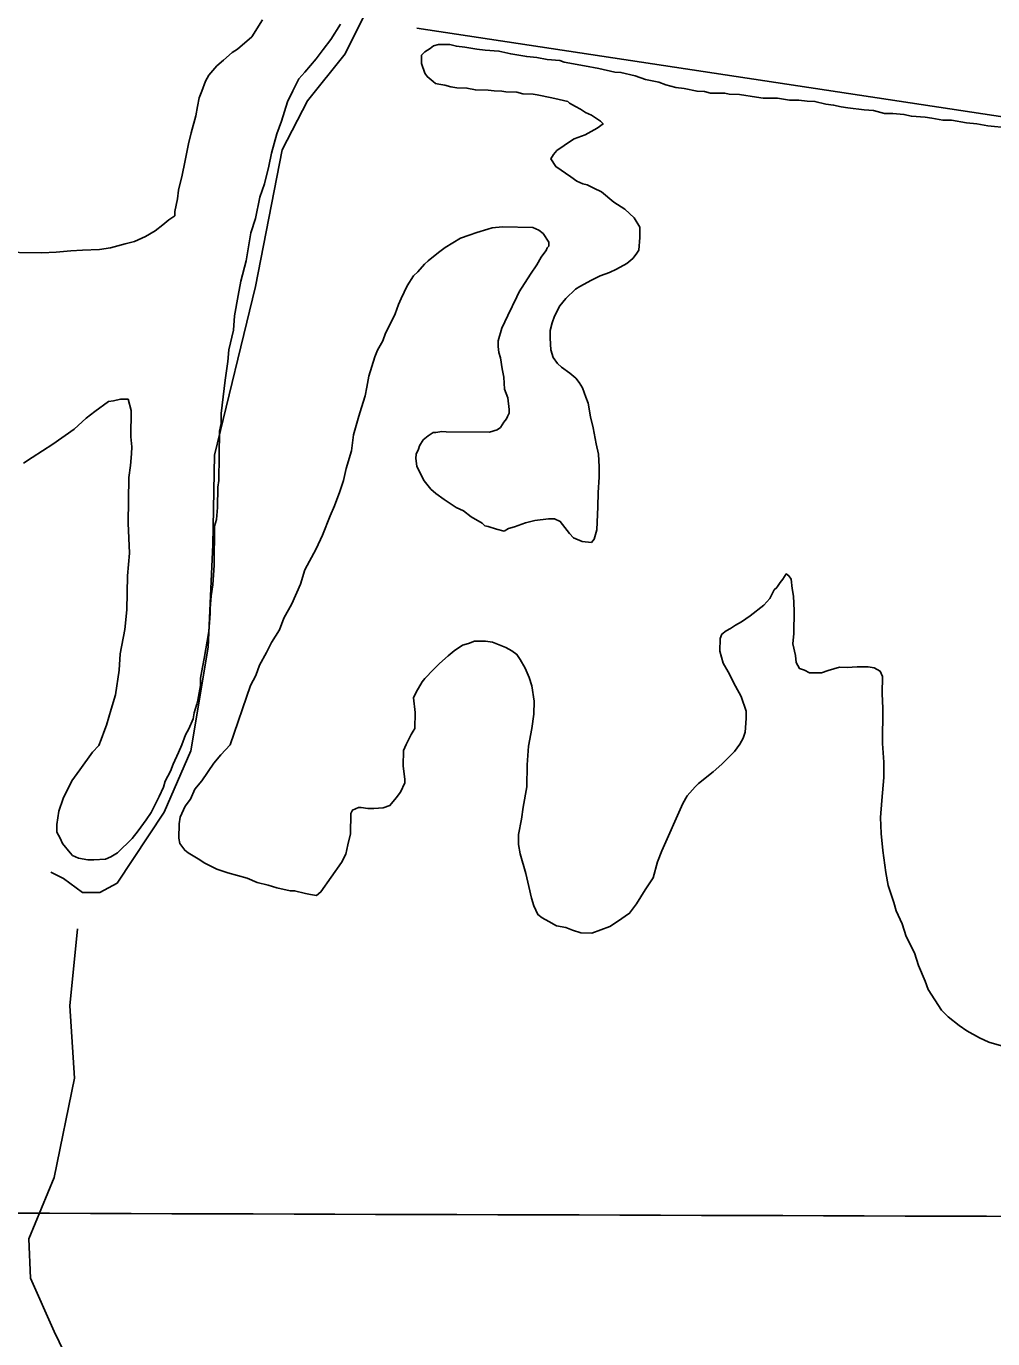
# Model space of a CAD drawing. Extents: x 3161514 to 3199414, y 831166 to 856601.
# Drawn here: x 3167130 to 3168099, y 842565 to 843882 of the extents above; entities that cross this region are included whole.
import ezdxf

# ---------------------------------------------------------------- set-up
doc = ezdxf.new("R2010")
doc.units = 0
for name, color, linetype in [('V-GRID-MAJR', 7, 'Continuous'), ('V-SITE-VEGE', 7, 'Continuous'), ('V-TOPO-SHOR', 7, 'Continuous')]:
    doc.layers.add(name, color=color, linetype=linetype)

msp = doc.modelspace()

# ---------------------------------------------------------------- linework, layer by layer
at = {"layer": 'V-GRID-MAJR'}
msp.add_spline([(3165722.25, 842695.223), (3170954.554, 842678.861), (3176186.862, 842663.26), (3181419.1720000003, 842648.42), (3186651.484, 842634.341), (3191883.798, 842621.023), (3197116.113, 842608.466), (3197116.114, 842608.466)], degree=3, dxfattribs=at)
at = {"layer": 'V-SITE-VEGE'}
for p, q in [((3167356.024, 843871.28), (3167366.481, 843888.1780000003)), ((3167444.815, 843883.691), (3167435.23, 843868.485)), ((3167341.364, 843858.702), (3167356.024, 843871.28)), ((3167435.23, 843868.485), (3167427.421, 843858.368)), ((3167320.681, 843841.9450000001), (3167327.579, 843847.814)), ((3167327.579, 843847.814), (3167336.205, 843855.363)), ((3167336.205, 843855.363), (3167341.364, 843858.702)), ((3167420.478, 843849.09), (3167409.214, 843835.61)), ((3167427.421, 843858.368), (3167420.478, 843849.09)), ((3167312.8850000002, 843832.6800000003), (3167320.681, 843841.9450000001)), ((3167409.214, 843835.61), (3167403.156, 843828.8790000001)), ((3167305.846, 843816.589), (3167309.395, 843826.763)), ((3167309.395, 843826.763), (3167312.8850000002, 843832.6800000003)), ((3167403.156, 843828.8790000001), (3167397.029, 843817.033)), ((3167301.375, 843801.308), (3167303.198, 843809.806)), ((3167303.198, 843809.806), (3167305.846, 843816.589)), ((3167397.029, 843817.033), (3167391.7630000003, 843806.027)), ((3167299.542, 843791.961), (3167301.375, 843801.308)), ((3167391.7630000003, 843806.027), (3167385.529, 843786.5160000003)), ((3167295.049, 843774.9810000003), (3167299.542, 843791.961)), ((3167385.529, 843786.5160000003), (3167381.095, 843773.794)), ((3167292.339, 843763.941), (3167295.049, 843774.9810000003)), ((3167381.095, 843773.794), (3167375.713, 843754.272)), ((3167288.673, 843745.2440000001), (3167292.339, 843763.941)), ((3167285.941, 843732.502), (3167288.673, 843745.2440000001)), ((3167372.9790000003, 843741.527), (3167368.474, 843723.693)), ((3167375.713, 843754.272), (3167372.9790000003, 843741.527)), ((3167282.322, 843717.213), (3167285.941, 843732.502)), ((3167281.352, 843708.704), (3167282.322, 843717.213)), ((3167368.474, 843723.693), (3167364.0270000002, 843710.121)), ((3167278.62, 843695.961), (3167281.352, 843708.704)), ((3167364.0270000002, 843710.121), (3167359.471, 843688.881)), ((3167272.539, 843687.5260000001), (3167278.562, 843691.702)), ((3167278.562, 843691.702), (3167278.62, 843695.961)), ((3167359.471, 843688.881), (3167355.014, 843674.457)), ((3167249.302, 843670.802), (3167258.754, 843676.636)), ((3167258.754, 843676.636), (3167266.506, 843682.4940000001)), ((3167266.506, 843682.4940000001), (3167272.539, 843687.5260000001)), ((3167214.208, 843659.355), (3167228.749, 843663.417)), ((3167228.749, 843663.417), (3167238.1550000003, 843665.846)), ((3167238.1550000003, 843665.846), (3167249.302, 843670.802)), ((3167355.014, 843674.457), (3167350.367, 843646.4)), ((3167009.6580000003, 843656.214), (3167145.117, 843654.344)), ((3167145.117, 843654.3440000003), (3167159.612, 843654.9950000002)), ((3167159.612, 843654.995), (3167174.1180000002, 843656.5)), ((3167174.1180000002, 843656.5000000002), (3167186.058, 843657.1890000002)), ((3167186.058, 843657.189), (3167203.108, 843657.805)), ((3167203.108, 843657.805), (3167214.208, 843659.355)), ((3167350.367, 843646.4), (3167344.973, 843626.0240000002)), ((3167344.973, 843626.0240000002), (3167342.216, 843611.578)), ((3167342.216, 843611.578), (3167338.528, 843591.177)), ((3167338.528, 843591.177), (3167337.475, 843576.706)), ((3167337.475, 843576.706), (3167332.947, 843557.17)), ((3167332.947, 843557.17), (3167331.929, 843545.255)), ((3167331.929, 843545.255), (3167329.113, 843526.5470000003)), ((3167329.113, 843526.5470000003), (3167325.25, 843493.367)), ((3167212.08, 843505.153), (3167198.309, 843495.118)), ((3167217.204, 843505.936), (3167212.08, 843505.153)), ((3167224.044, 843507.5450000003), (3167217.204, 843505.936)), ((3167231.7120000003, 843507.439), (3167224.044, 843507.545)), ((3167234.966, 843496.316), (3167231.7120000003, 843507.439)), ((3167198.309, 843495.118), (3167189.6950000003, 843488.419)), ((3167234.6040000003, 843469.9050000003), (3167234.966, 843496.316)), ((3167325.25, 843493.367), (3167325.109, 843483.143)), ((3167189.6950000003, 843488.419), (3167177.616, 843477.509)), ((3167325.109, 843483.143), (3167323.301, 843475.498)), ((3167177.616, 843477.509), (3167156.106, 843462.4670000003)), ((3167235.315, 843459.671), (3167234.6040000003, 843469.9050000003)), ((3167323.301, 843475.498), (3167322.619, 843426.088)), ((3167156.106, 843462.4670000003), (3167135.471, 843449.118)), ((3167234.203, 843440.9400000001), (3167235.22, 843452.856)), ((3167235.22, 843452.856), (3167235.315, 843459.671)), ((3167135.471, 843449.118), (3167126.869, 843443.273)), ((3167232.335, 843429.035), (3167234.203, 843440.9400000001)), ((3167231.702, 843383.0310000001), (3167232.335, 843429.035)), ((3167322.619, 843426.088), (3167321.673, 843419.283)), ((3167321.673, 843419.283), (3167321.39, 843398.838)), ((3167320.374, 843386.92), (3167318.576, 843380.1290000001)), ((3167321.39, 843398.838), (3167320.374, 843386.92)), ((3167232.994, 843353.1900000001), (3167231.702, 843383.0310000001)), ((3167318.576, 843380.1290000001), (3167318.035, 843340.9390000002)), ((3167230.973, 843330.209), (3167232.994, 843353.1900000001)), ((3167318.035, 843340.9390000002), (3167316.913, 843321.356)), ((3167230.504, 843296.132), (3167230.973, 843330.209)), ((3167316.913, 843321.356), (3167315.058, 843310.305)), ((3167315.058, 843310.305), (3167314.029, 843297.537)), ((3167228.532, 843276.56), (3167230.504, 843296.132)), ((3167314.029, 843297.537), (3167313.96, 843292.425)), ((3167313.96, 843292.425), (3167312.86, 843274.546)), ((3167223.93, 843251.914), (3167228.532, 843276.56)), ((3167312.86, 843274.546), (3167308.225, 843247.341)), ((3167222.853, 843235.737), (3167223.93, 843251.914)), ((3167308.225, 843247.341), (3167306.403, 843238.846)), ((3167219.105, 843211.079), (3167222.853, 843235.737)), ((3167306.403, 843238.846), (3167304.5470000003, 843227.795)), ((3167304.441, 843220.127), (3167301.686, 843205.6780000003)), ((3167304.5470000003, 843227.795), (3167304.441, 843220.127)), ((3167214.646, 843196.653), (3167219.105, 843211.079)), ((3167301.686, 843205.6780000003), (3167300.775, 843201.4310000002)), ((3167210.163, 843180.525), (3167214.646, 843196.653)), ((3167298.1, 843192.9460000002), (3167297.166, 843186.9940000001)), ((3167298.999, 843196.3420000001), (3167298.1, 843192.9460000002)), ((3167300.775, 843201.4310000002), (3167298.999, 843196.3420000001)), ((3167204.8510000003, 843166.113), (3167208.4, 843176.2900000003)), ((3167208.4, 843176.2900000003), (3167210.163, 843180.525)), ((3167292.767, 843176.8300000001), (3167289.2770000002, 843170.914)), ((3167297.166, 843186.9940000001), (3167292.767, 843176.8300000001)), ((3167202.213, 843160.184), (3167204.8510000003, 843166.113)), ((3167289.2770000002, 843170.914), (3167285.728, 843160.737)), ((3167183.13, 843135.735), (3167196.157, 843153.4500000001)), ((3167196.157, 843153.4500000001), (3167202.213, 843160.184)), ((3167282.214, 843153.1160000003), (3167276.938, 843141.259)), ((3167285.728, 843160.737), (3167282.214, 843153.1160000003)), ((3167276.938, 843141.259), (3167274.288, 843134.48)), ((3167166.545, 843106.9910000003), (3167175.31, 843124.7660000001)), ((3167175.31, 843124.7660000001), (3167183.13, 843135.735)), ((3167269.037, 843124.326), (3167267.249, 843118.386)), ((3167274.288, 843134.48), (3167269.037, 843124.326)), ((3167267.249, 843118.386), (3167262.86, 843109.0720000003)), ((3167162.109, 843094.2710000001), (3167166.545, 843106.9910000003)), ((3167261.109, 843105.689), (3167254.969, 843092.9890000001)), ((3167262.86, 843109.0720000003), (3167261.109, 843105.689)), ((3167160.217, 843080.664), (3167162.109, 843094.2710000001)), ((3167249.753, 843085.395), (3167241.934, 843074.424)), ((3167254.969, 843092.9890000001), (3167249.753, 843085.395)), ((3167160.11, 843072.997), (3167160.217, 843080.664)), ((3167163.436, 843066.986), (3167160.11, 843072.997)), ((3167241.934, 843074.424), (3167235.863, 843066.84)), ((3167165.92, 843061.839), (3167163.436, 843066.986)), ((3167173.4590000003, 843052.363), (3167165.92, 843061.839)), ((3167235.863, 843066.84), (3167221.179, 843052.5560000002)), ((3167175.98, 843049.77), (3167173.4590000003, 843052.363)), ((3167181.909, 843047.132), (3167175.98, 843049.77)), ((3167191.256, 843045.299), (3167181.909, 843047.1320000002)), ((3167197.22, 843045.2180000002), (3167191.256, 843045.299)), ((3167209.16, 843045.9060000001), (3167197.22, 843045.218)), ((3167214.304, 843048.3900000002), (3167209.16, 843045.9060000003)), ((3167221.179, 843052.5560000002), (3167214.304, 843048.3900000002))]:
    msp.add_line(p, q, dxfattribs=at)
for points in [[(3167609.0810000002, 843375.2710000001), (3167613.375, 843377.77), (3167619.362, 843379.392), (3167630.497, 843383.498), (3167639.901, 843385.925), (3167653.557, 843387.438), (3167659.521, 843387.358), (3167665.45, 843384.721), (3167674.656, 843372.664), (3167678.856, 843368.345), (3167687.3310000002, 843364.8200000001), (3167696.688, 843363.839), (3167699.291, 843367.212), (3167701.9760000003, 843376.547), (3167703.145, 843399.54), (3167703.346, 843414.0210000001), (3167704.409, 843429.345), (3167704.5500000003, 843439.568), (3167703.874, 843452.36), (3167701.46, 843462.618), (3167698.275, 843478.853), (3167695.873, 843489.961), (3167693.503, 843503.63), (3167691.029, 843509.628), (3167687.753, 843519.047), (3167684.414, 843524.206), (3167681.066, 843528.513), (3167675.1720000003, 843533.707), (3167666.734, 843539.787), (3167662.521, 843543.2540000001), (3167658.343, 843549.277), (3167655.894, 843556.98), (3167655.208, 843568.9180000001), (3167655.312, 843576.585), (3167657.123, 843584.229), (3167659.773, 843591.01), (3167665.024, 843601.161), (3167671.094, 843608.747), (3167680.595, 843617.99), (3167684.89, 843620.488), (3167696.911, 843627.138), (3167705.488, 843631.283), (3167714.907, 843634.56), (3167721.77, 843637.8740000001), (3167732.075, 843643.696), (3167738.111, 843648.726), (3167741.576, 843652.939), (3167744.191, 843657.162), (3167745.22, 843669.931), (3167745.361, 843680.155), (3167739.524, 843689.606), (3167730.271, 843698.255), (3167719.29, 843705.224), (3167706.6520000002, 843715.6240000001), (3167699.031, 843719.137), (3167692.262, 843722.639), (3167688.015, 843723.55), (3167682.086, 843726.188), (3167676.181, 843730.53), (3167660.989, 843740.964), (3167655.982, 843748.704), (3167658.595, 843752.926), (3167662.063, 843757.139), (3167676.685, 843767.164), (3167679.2660000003, 843768.831), (3167690.399, 843772.9400000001), (3167702.42, 843779.591), (3167708.444, 843783.767), (3167705.9220000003, 843786.358), (3167696.633, 843792.453), (3167690.7060000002, 843795.091), (3167685.639, 843798.568), (3167680.5640000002, 843801.196), (3167674.647, 843804.686), (3167672.966, 843806.412), (3167664.471, 843808.235), (3167656.826, 843810.0430000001), (3167642.377, 843812.802), (3167638.13, 843813.709), (3167627.906, 843813.85), (3167621.967, 843815.636), (3167610.8910000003, 843815.79), (3167606.644, 843816.699), (3167598.9760000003, 843816.806), (3167593.024, 843817.74), (3167580.245, 843817.916), (3167571.75, 843819.736), (3167561.524, 843819.878), (3167555.575, 843820.812), (3167549.633, 843822.5970000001), (3167543.682, 843823.5310000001), (3167540.284, 843824.4280000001), (3167537.753, 843826.171), (3167531.861, 843831.365), (3167529.35, 843834.81), (3167526.071, 843844.226), (3167526.19, 843852.746), (3167529.645, 843856.107), (3167534.804, 843859.4450000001), (3167538.245, 843861.952), (3167543.381, 843863.586)], [(3167543.381, 843863.586), (3167554.457, 843863.432), (3167561.25, 843861.634), (3167569.757, 843860.666), (3167581.66, 843858.7980000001), (3167590.167, 843857.827), (3167603.789, 843856.789), (3167615.679, 843854.069), (3167631.832, 843851.29), (3167642.043, 843850.297), (3167652.242, 843848.451), (3167665.012, 843847.4230000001), (3167669.247, 843845.664), (3167689.647, 843841.971), (3167704.096, 843839.215), (3167720.236, 843835.586), (3167726.198, 843835.502), (3167740.634, 843831.895), (3167750.811, 843828.346), (3167764.407, 843825.6020000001), (3167771.186, 843822.954), (3167781.377, 843820.257), (3167789.882, 843819.286), (3167802.627, 843816.554), (3167810.295, 843816.449), (3167816.236, 843814.6630000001), (3167830.717, 843814.463), (3167834.967, 843813.551), (3167845.191, 843813.41), (3167862.193, 843810.621), (3167868.997, 843809.675), (3167883.478, 843809.476), (3167895.3850000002, 843807.606), (3167904.757, 843807.4770000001), (3167913.262, 843806.506), (3167920.932, 843806.402), (3167931.97, 843803.694), (3167939.628, 843802.736), (3167947.271, 843800.9280000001), (3167954.075, 843799.981), (3167970.237, 843798.054), (3167979.599, 843797.073), (3167990.637, 843794.3640000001), (3167999.157, 843794.247), (3168010.22, 843793.241), (3168017.866, 843791.433), (3168031.485, 843790.393), (3168038.288, 843789.446), (3168049.339, 843787.591), (3168057.859, 843787.4720000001), (3168073.16, 843784.7050000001), (3168083.373, 843783.712), (3168094.424, 843781.857), (3168114.847, 843779.87)], [(3167334.301, 843160.919), (3167354.717, 843220.287), (3167359.97, 843230.439), (3167363.519, 843240.615), (3167370.511, 843253.3), (3167375.764, 843263.452), (3167383.606, 843276.128), (3167388.032, 843287.996), (3167395.898, 843302.373), (3167404.688, 843321.849), (3167409.149, 843336.275), (3167420.517, 843357.421), (3167426.667, 843370.97), (3167434.605, 843390.459), (3167439.007, 843400.623), (3167444.3170000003, 843415.035), (3167447.879, 843426.066), (3167450.598, 843437.954), (3167455.958, 843455.7760000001), (3167457.883, 843471.941), (3167463.255, 843490.612), (3167465.928, 843499.0970000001), (3167469.499, 843510.978), (3167471.3200000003, 843519.475), (3167473.18, 843530.5260000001), (3167479.412, 843550.037), (3167482.062, 843556.818), (3167487.303, 843566.12), (3167489.965, 843573.751), (3167496.093, 843585.599), (3167499.605, 843593.2170000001), (3167503.142, 843602.542), (3167505.7800000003, 843608.471), (3167511.92, 843621.1680000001), (3167518.025, 843631.308), (3167522.344, 843635.511), (3167529.264, 843643.082), (3167532.719, 843646.4450000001), (3167543.059, 843654.823), (3167549.947, 843659.841), (3167565.409, 843669.001), (3167573.9760000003, 843672.291), (3167581.681, 843674.74), (3167592.801, 843677.996), (3167597.086, 843679.6410000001), (3167607.319, 843680.3520000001), (3167637.99, 843679.93), (3167643.919, 843677.292), (3167648.132, 843673.8250000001), (3167653.977, 843665.223), (3167653.9220000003, 843660.963), (3167652.1890000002, 843659.286), (3167651.304, 843656.738), (3167647.835, 843652.525), (3167646.098, 843649.9940000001), (3167641.734, 843642.386), (3167635.639, 843633.096), (3167624.3200000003, 843615.356), (3167621.6920000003, 843610.2810000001), (3167612.915, 843591.657), (3167606.773, 843578.959), (3167603.191, 843566.2270000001), (3167603.109, 843560.263), (3167603.879, 843554.287), (3167605.511, 843549.153), (3167607.063, 843538.052), (3167608.649, 843529.51), (3167609.3370000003, 843517.5700000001), (3167612.628, 843509.006), (3167614.168, 843497.0530000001), (3167614.1210000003, 843493.6460000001), (3167612.37, 843490.262), (3167611.481, 843487.719), (3167608.878, 843484.346), (3167605.401, 843479.2810000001), (3167601.958, 843476.772), (3167594.255, 843474.321), (3167550.805, 843474.921), (3167546.545, 843474.978), (3167540.569, 843474.208), (3167538.0130000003, 843474.245), (3167532.856, 843470.909), (3167527.685, 843466.718), (3167524.1950000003, 843460.802), (3167523.296, 843457.404), (3167520.671, 843452.327), (3167520.611, 843448.069), (3167521.359, 843440.389), (3167526.327, 843430.096), (3167528.826, 843425.801), (3167535.525, 843417.188), (3167540.577, 843412.856), (3167549.015, 843406.7760000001), (3167560.8340000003, 843398.944), (3167568.457, 843395.43), (3167576.04, 843389.361), (3167587.034, 843383.2440000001), (3167589.555, 843380.653), (3167592.951, 843379.7540000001), (3167601.438, 843377.082), (3167609.0810000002, 843375.2710000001)], [(3168108.115, 842858.829), (3168095.382, 842862.4130000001), (3168086.0700000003, 842866.804), (3168073.3850000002, 842873.794), (3168065.787, 842879.012), (3168054.83, 842887.683), (3168048.108, 842894.593), (3168034.758, 842915.229), (3168031.468, 842923.796), (3168024.864, 842939.223), (3168020.7800000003, 842952.062), (3168012.481, 842968.366), (3168008.4, 842981.203), (3168002.614, 842994.067), (3168000.1750000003, 843002.6190000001), (3167994.447, 843019.742), (3167992.0670000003, 843032.557), (3167988.964, 843054.753), (3167987.4960000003, 843071.817), (3167986.865, 843088.015), (3167987.953, 843105.042), (3167989.974, 843128.022), (3167990.185, 843143.36), (3167988.739, 843162.1240000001), (3167989.22, 843197.052), (3167988.5810000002, 843212.4), (3167988.815, 843229.439), (3167986.329, 843234.586), (3167980.414, 843238.076), (3167974.46, 843239.01), (3167963.387, 843239.1630000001), (3167953.151, 843238.452), (3167945.483, 843238.557), (3167934.361, 843235.3030000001), (3167927.5100000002, 843232.841), (3167915.582, 843233.005), (3167910.505, 843235.63), (3167905.418, 843237.4060000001), (3167902.092, 843243.417), (3167901.3340000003, 843250.243), (3167898.9420000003, 843262.2050000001), (3167899.936, 843272.419), (3167900.253, 843295.42), (3167899.602, 843309.915), (3167898, 843317.606), (3167897.279, 843326.99), (3167894.771, 843330.432), (3167892.239, 843332.171), (3167888.7600000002, 843327.106), (3167886.159, 843323.733), (3167882.679, 843318.671), (3167880.089, 843316.15), (3167875.7120000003, 843307.687), (3167869.654, 843300.9550000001), (3167855.8710000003, 843290.066), (3167847.267, 843284.221), (3167841.256, 843280.895), (3167836.1, 843277.557), (3167831.805, 843275.06), (3167827.498, 843271.712), (3167825.735, 843267.4770000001), (3167825.558, 843254.6950000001), (3167828.8000000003, 843242.723), (3167833.796, 843234.133), (3167841.265, 843219.5430000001), (3167847.085, 843209.238), (3167851.998, 843194.685), (3167851.894, 843187.017), (3167850.853, 843173.398), (3167849.0670000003, 843167.457), (3167845.576, 843161.54), (3167840.357, 843153.946), (3167827.404, 843141.34), (3167818.7800000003, 843133.789), (3167804.13, 843122.063), (3167800.6750000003, 843118.702), (3167792.881, 843109.437), (3167788.514, 843101.826), (3167767.41, 843054.4010000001)], [(3167767.41, 843054.4010000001), (3167762.9960000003, 843043.383), (3167758.5130000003, 843027.255), (3167750.682, 843015.433), (3167741.963, 843001.067), (3167735.018, 842991.789), (3167722.974, 842983.436), (3167715.237, 842978.4280000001), (3167697.251, 842971.858), (3167686.176, 842972.012), (3167677.691, 842974.686), (3167670.912, 842977.335), (3167661.563, 842979.17), (3167653.954, 842983.534), (3167647.186, 842987.036), (3167642.973, 842990.501), (3167638.83, 842999.0800000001), (3167636.381, 843006.783), (3167633.989, 843018.745), (3167630.757, 843031.572), (3167625.063, 843051.2490000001), (3167623.488, 843060.643), (3167623.63, 843070.867), (3167626.395, 843086.167), (3167628.264, 843098.0700000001), (3167631.955, 843118.47), (3167632.2600000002, 843140.622), (3167633.37, 843159.353), (3167637.026, 843177.197), (3167638.928, 843191.658), (3167639.1040000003, 843204.435), (3167636.759, 843219.805), (3167634.322, 843228.362), (3167630.1920000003, 843237.791), (3167625.196, 843246.38), (3167621.86, 843251.539), (3167616.796, 843255.019), (3167610.879, 843258.509), (3167597.3170000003, 843263.809), (3167590.514, 843264.753), (3167579.438, 843264.909), (3167573.4390000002, 843262.43), (3167567.451, 843260.811), (3167558.8540000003, 843254.966), (3167552.816, 843249.936), (3167544.1920000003, 843242.385), (3167538.144, 843236.505), (3167529.498, 843227.25), (3167526.895, 843223.877), (3167520.789, 843213.733), (3167518.1520000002, 843207.806), (3167519.657, 843193.3), (3167519.432, 843177.117), (3167517.693, 843174.582), (3167515.9420000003, 843171.196), (3167510.691, 843161.044), (3167508.053, 843155.115), (3167507.84, 843139.782), (3167509.355, 843126.126), (3167509.308, 843122.718), (3167504.919, 843113.4060000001), (3167500.578, 843107.4990000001), (3167494.509, 843099.916), (3167487.659, 843097.454), (3167478.275, 843096.731), (3167472.311, 843096.813), (3167465.508, 843097.759), (3167462.952, 843097.794), (3167456.953, 843095.3200000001), (3167455.202, 843091.937), (3167454.92, 843071.4890000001), (3167452.2120000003, 843060.449), (3167450.377, 843051.101), (3167446.001, 843042.639), (3167425.144, 843013.105), (3167420.8370000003, 843009.7540000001), (3167414.8850000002, 843010.688), (3167409.786, 843011.612), (3167398.747, 843014.319), (3167394.485, 843014.3790000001), (3167380.889, 843017.121), (3167372.406, 843019.796), (3167361.365, 843022.503), (3167351.201, 843026.904), (3167331.6750000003, 843032.286), (3167320.645, 843035.848), (3167308.803, 843041.976), (3167302.045, 843046.3300000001), (3167291.9050000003, 843052.433), (3167288.532, 843055.036), (3167283.514, 843061.921), (3167282.732, 843067.045), (3167282.933, 843081.529), (3167283.879, 843088.332), (3167289.142, 843099.338), (3167294.348, 843106.084), (3167298.747, 843116.246), (3167305.682, 843124.674), (3167317.855, 843142.399), (3167324.788, 843150.8250000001), (3167334.301, 843160.919)]]:
    msp.add_lwpolyline(points, dxfattribs=at)
at = {"layer": 'V-TOPO-SHOR'}
msp.add_line((3167521.3871475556, 843879.8193499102), (3168648.7644062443, 843709.2916973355), dxfattribs=at)
for points in [[(3167470.0709558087, 843895.2142074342), (3167449.54447911, 843854.1612540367), (3167411.6494452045, 843806.7924616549), (3167386.386089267, 843757.844709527), (3167359.543773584, 843620.4752116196), (3167318.4908201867, 843451.526518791), (3167316.9118604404, 843361.5258132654), (3167312.174981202, 843258.8934297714), (3167294.8064239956, 843154.6820865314), (3167267.9641083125, 843093.1026564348), (3167220.5953159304, 843022.0494678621), (3167203.2267587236, 843012.5757093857), (3167185.8582015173, 843012.5757093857), (3167166.9106845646, 843026.7863471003), (3167154.279006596, 843033.1021860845)], [(3167181.121322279, 842976.2596352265), (3167173.226523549, 842898.8906076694), (3167177.9634027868, 842826.2584593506), (3167157.436926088, 842726.7839953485), (3167132.173570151, 842665.2045652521), (3167133.7525298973, 842625.7305716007), (3167157.436926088, 842572.0459402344), (3167187.4371612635, 842510.466510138), (3167187.4371612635, 842461.5187580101), (3167198.4898794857, 842415.7289253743), (3167223.7532354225, 842294.1490249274), (3167226.911154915, 842216.7799973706), (3167231.648034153, 842158.3584867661), (3167223.7532354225, 842125.2003320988), (3167201.647798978, 842088.8842579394), (3167162.173805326, 842057.3050630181), (3167140.0683688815, 842024.1469083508), (3167132.173570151, 842002.041471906), (3167132.173570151, 841975.1991562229), (3167143.4886274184, 841887.8040007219)]]:
    msp.add_lwpolyline(points, dxfattribs=at)

doc.saveas('drawing.dxf')
